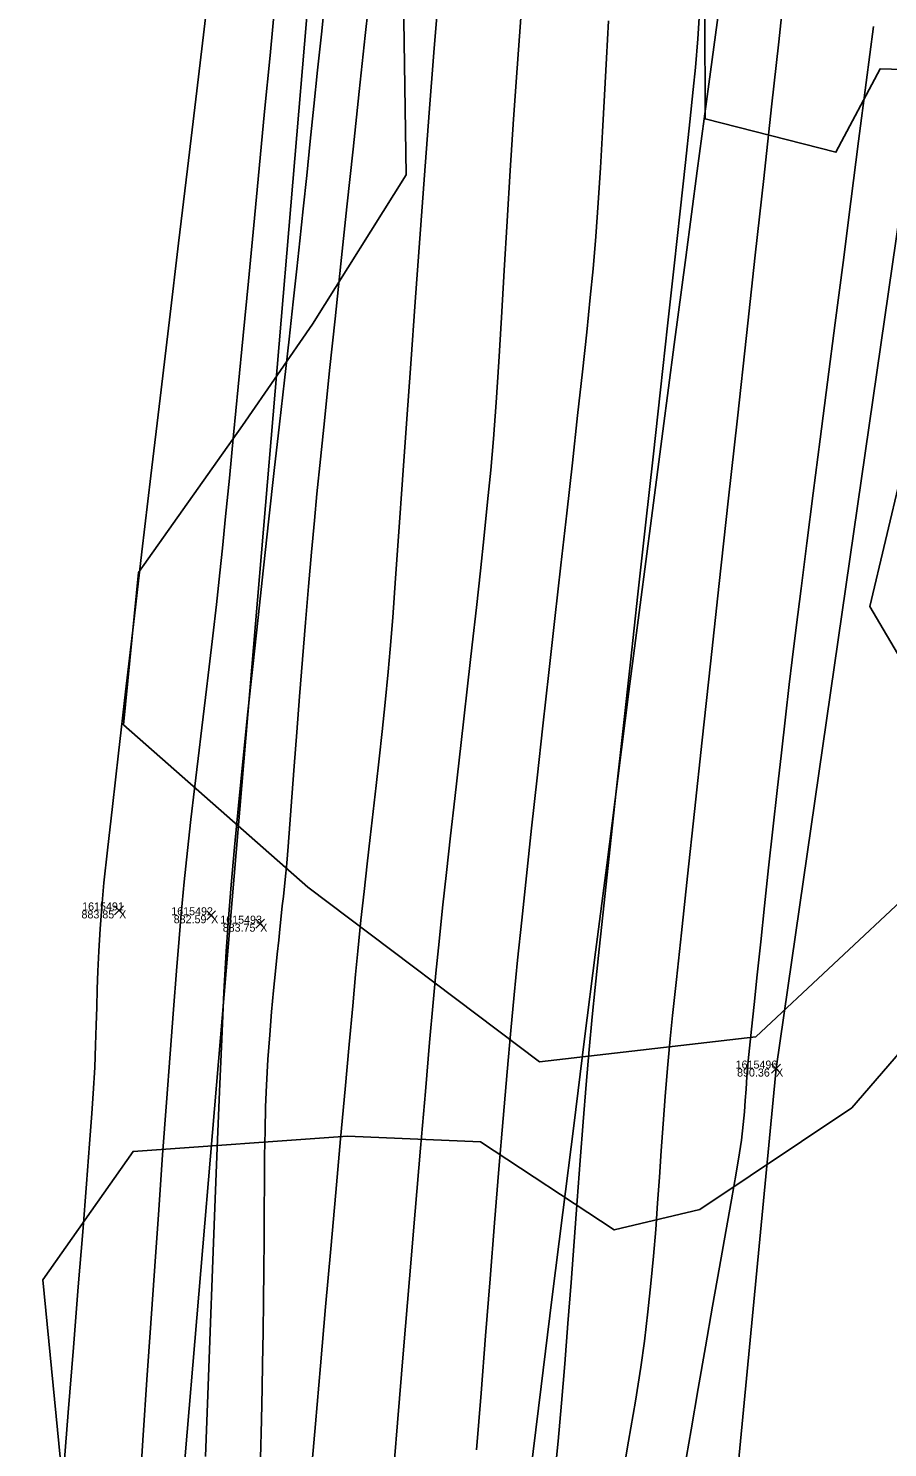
# Model space of a CAD drawing. Extents: x 1957117 to 1971063, y 701601 to 715861.
# Drawn here: x 1962728.9 to 1962766.5, y 703532.5 to 703594.6 of the extents above; entities that cross this region are included whole.
import ezdxf

# ---------------------------------------------------------------- set-up
doc = ezdxf.new("R2010")
doc.units = 0
for name, color, linetype in [('AP_X_Lights', 7, 'Continuous'), ('DT_X_Break_Line', 7, 'Continuous'), ('DT_X_Contour_Major', 7, 'Continuous'), ('DT_X_Contour_Minor', 7, 'Continuous'), ('GE_X_CL_20', 7, 'Continuous'), ('PV_P_Shoulder', 7, 'Continuous'), ('RS_Raster1', 7, 'Continuous'), ('RW_X_Esmt_RR', 7, 'Continuous'), ('SC_Scratch1', 7, 'Continuous'), ('VG_X_Tree_Line_Rt', 7, 'Continuous')]:
    doc.layers.add(name, color=color, linetype=linetype)

msp = doc.modelspace()

# ---------------------------------------------------------------- linework, layer by layer
at = {"layer": 'AP_X_Lights'}
for p, q in [((1962732.668, 703555.803), (1962733.056, 703556.193)), ((1962732.668, 703556.193), (1962733.056, 703555.803)), ((1962736.693, 703555.591), (1962737.081, 703555.981)), ((1962736.693, 703555.981), (1962737.081, 703555.591)), ((1962738.84, 703555.223), (1962739.228, 703555.613)), ((1962738.84, 703555.613), (1962739.228, 703555.223)), ((1962761.403, 703548.887), (1962761.791, 703549.277)), ((1962761.403, 703549.277), (1962761.791, 703548.887))]:
    msp.add_line(p, q, dxfattribs=at)
at = {"layer": 'DT_X_Break_Line'}
for points in [[(1962730.818, 703457.798), (1962733.395, 703504.264), (1962741.916, 703605.02), (1962747.624, 703652.087), (1962756.592, 703704.666), (1962761.935, 703754.654), (1962770.271, 703804.276), (1962778.004, 703852.465), (1962787.236, 703902.544), (1962794.92, 703952.201), (1962805.163, 704000.74), (1962815.72, 704050.002), (1962825.218, 704099.5), (1962834.811, 704148.707), (1962846.035, 704198.31), (1962854.549, 704243.654), (1962868.069, 704295.231)], [(1962892.064, 704289.931), (1962881.011, 704234.451), (1962871.969, 704195.37), (1962858.193, 704145.387), (1962849.618, 704095.769), (1962840.196, 704046.83), (1962828.044, 703997.69), (1962822.426, 703949.671), (1962812.618, 703898.591), (1962803.468, 703849.395), (1962793.965, 703803.71), (1962788.733, 703751.727), (1962780.252, 703700.82), (1962774.948, 703651.755), (1962769.57, 703604.236), (1962761.597, 703549.082), (1962757.692, 703508.157), (1962753.044, 703454.513)]]:
    msp.add_lwpolyline(points, dxfattribs=at)
at = {"layer": 'DT_X_Contour_Major'}
for points in [[(1962746.826, 703595.996), (1962746.624, 703593.509), (1962746.419, 703590.879), (1962746.214, 703588.154), (1962746.011, 703585.383), (1962745.812, 703582.616), (1962745.619, 703579.9), (1962745.435, 703577.285), (1962745.262, 703574.82), (1962745.101, 703572.552), (1962744.957, 703570.531), (1962744.829, 703568.806), (1962744.722, 703567.424), (1962744.637, 703566.436), (1962744.504, 703565.089), (1962744.372, 703563.825), (1962744.24, 703562.624), (1962744.108, 703561.465), (1962743.975, 703560.327), (1962743.843, 703559.189), (1962743.709, 703558.03), (1962743.576, 703556.829), (1962743.441, 703555.565), (1962743.306, 703554.218), (1962743.209, 703553.201), (1962743.08, 703551.824), (1962742.924, 703550.135), (1962742.746, 703548.18), (1962742.549, 703546.007), (1962742.338, 703543.664), (1962742.118, 703541.198), (1962741.894, 703538.658), (1962741.669, 703536.089), (1962741.449, 703533.54), (1962741.238, 703531.059)], [(1962746.826, 703595.996), (1962746.624, 703593.509), (1962746.419, 703590.879), (1962746.214, 703588.154), (1962746.011, 703585.383), (1962745.812, 703582.616), (1962745.619, 703579.9), (1962745.435, 703577.285), (1962745.262, 703574.82), (1962745.101, 703572.552), (1962744.957, 703570.531), (1962744.829, 703568.806), (1962744.722, 703567.424), (1962744.637, 703566.436), (1962744.504, 703565.089), (1962744.372, 703563.825), (1962744.24, 703562.624), (1962744.108, 703561.465), (1962743.975, 703560.327), (1962743.843, 703559.189), (1962743.709, 703558.03), (1962743.576, 703556.829), (1962743.441, 703555.565), (1962743.306, 703554.218), (1962743.209, 703553.201), (1962743.08, 703551.824), (1962742.924, 703550.135), (1962742.746, 703548.18), (1962742.549, 703546.007), (1962742.338, 703543.664), (1962742.118, 703541.198), (1962741.894, 703538.658), (1962741.669, 703536.089), (1962741.449, 703533.54), (1962741.238, 703531.059)], [(1962765.854, 703594.654), (1962765.539, 703592.196), (1962765.209, 703589.631), (1962764.87, 703586.998), (1962764.527, 703584.338), (1962764.186, 703581.691), (1962763.852, 703579.099), (1962763.53, 703576.602), (1962763.226, 703574.239), (1962762.946, 703572.052), (1962762.695, 703570.081), (1962762.479, 703568.367), (1962762.303, 703566.95), (1962762.172, 703565.87), (1962762.006, 703564.444), (1962761.829, 703562.889), (1962761.645, 703561.245), (1962761.459, 703559.554), (1962761.273, 703557.86), (1962761.094, 703556.204), (1962760.925, 703554.628), (1962760.771, 703553.175), (1962760.635, 703551.885), (1962760.522, 703550.802), (1962760.436, 703549.967), (1962760.381, 703549.423), (1962760.321, 703548.738), (1962760.282, 703548.18), (1962760.251, 703547.686), (1962760.216, 703547.192), (1962760.165, 703546.636), (1962760.085, 703545.953), (1962760.001, 703545.392), (1962759.852, 703544.508), (1962759.65, 703543.347), (1962759.404, 703541.959), (1962759.125, 703540.391), (1962758.822, 703538.691), (1962758.507, 703536.907), (1962758.188, 703535.088), (1962757.877, 703533.28), (1962757.583, 703531.531)], [(1962765.854, 703594.654), (1962765.539, 703592.196), (1962765.209, 703589.631), (1962764.87, 703586.998), (1962764.527, 703584.338), (1962764.186, 703581.691), (1962763.852, 703579.099), (1962763.53, 703576.602), (1962763.226, 703574.239), (1962762.946, 703572.052), (1962762.695, 703570.081), (1962762.479, 703568.367), (1962762.303, 703566.95), (1962762.172, 703565.87), (1962762.006, 703564.444), (1962761.829, 703562.889), (1962761.645, 703561.245), (1962761.459, 703559.554), (1962761.273, 703557.86), (1962761.094, 703556.204), (1962760.925, 703554.628), (1962760.771, 703553.175), (1962760.635, 703551.885), (1962760.522, 703550.802), (1962760.436, 703549.967), (1962760.381, 703549.423), (1962760.321, 703548.738), (1962760.282, 703548.18), (1962760.251, 703547.686), (1962760.216, 703547.192), (1962760.165, 703546.636), (1962760.085, 703545.953), (1962760.001, 703545.392), (1962759.852, 703544.508), (1962759.65, 703543.347), (1962759.404, 703541.959), (1962759.125, 703540.391), (1962758.822, 703538.691), (1962758.507, 703536.907), (1962758.188, 703535.088), (1962757.877, 703533.28), (1962757.583, 703531.531)]]:
    msp.add_lwpolyline(points, dxfattribs=at)
at = {"layer": 'DT_X_Contour_Minor'}
for points in [[(1962730.403, 703531.072), (1962730.64, 703534.047), (1962730.867, 703536.887), (1962731.079, 703539.536), (1962731.271, 703541.939), (1962731.438, 703544.041), (1962731.574, 703545.786), (1962731.674, 703547.121), (1962731.733, 703547.989), (1962731.794, 703549.128), (1962731.836, 703550.108), (1962731.864, 703550.974), (1962731.885, 703551.773), (1962731.905, 703552.549), (1962731.932, 703553.347), (1962731.972, 703554.212), (1962732.031, 703555.191), (1962732.117, 703556.327), (1962732.201, 703557.207), (1962732.354, 703558.636), (1962732.567, 703560.548), (1962732.833, 703562.875), (1962733.142, 703565.55), (1962733.487, 703568.508), (1962733.859, 703571.68), (1962734.251, 703575), (1962734.654, 703578.401), (1962735.06, 703581.817), (1962735.46, 703585.18), (1962735.848, 703588.423), (1962736.213, 703591.48), (1962736.549, 703594.284), (1962736.846, 703596.767)], [(1962730.403, 703531.072), (1962730.64, 703534.047), (1962730.867, 703536.887), (1962731.079, 703539.536), (1962731.271, 703541.939), (1962731.438, 703544.041), (1962731.574, 703545.786), (1962731.674, 703547.121), (1962731.733, 703547.989), (1962731.794, 703549.128), (1962731.836, 703550.108), (1962731.864, 703550.974), (1962731.885, 703551.773), (1962731.905, 703552.549), (1962731.932, 703553.347), (1962731.972, 703554.212), (1962732.031, 703555.191), (1962732.117, 703556.327), (1962732.201, 703557.207), (1962732.354, 703558.636), (1962732.567, 703560.548), (1962732.833, 703562.875), (1962733.142, 703565.55), (1962733.487, 703568.508), (1962733.859, 703571.68), (1962734.251, 703575), (1962734.654, 703578.401), (1962735.06, 703581.817), (1962735.46, 703585.18), (1962735.848, 703588.423), (1962736.213, 703591.48), (1962736.549, 703594.284), (1962736.846, 703596.767)], [(1962743.886, 703596.605), (1962743.632, 703594.264), (1962743.367, 703591.808), (1962743.096, 703589.29), (1962742.825, 703586.76), (1962742.56, 703584.27), (1962742.307, 703581.871), (1962742.07, 703579.615), (1962741.856, 703577.553), (1962741.669, 703575.737), (1962741.517, 703574.218), (1962741.403, 703573.048), (1962741.278, 703571.669), (1962741.148, 703570.169), (1962741.017, 703568.589), (1962740.886, 703566.972), (1962740.758, 703565.358), (1962740.636, 703563.789), (1962740.522, 703562.306), (1962740.418, 703560.95), (1962740.327, 703559.764), (1962740.252, 703558.787), (1962740.195, 703558.061), (1962740.158, 703557.629), (1962740.101, 703557.06), (1962740.05, 703556.609), (1962740.001, 703556.197), (1962739.95, 703555.746), (1962739.891, 703555.177), (1962739.842, 703554.696), (1962739.777, 703554.079), (1962739.7, 703553.341), (1962739.617, 703552.497), (1962739.532, 703551.562), (1962739.449, 703550.551), (1962739.373, 703549.479), (1962739.31, 703548.36), (1962739.271, 703547.408), (1962739.245, 703546.375), (1962739.227, 703545.269), (1962739.216, 703544.099), (1962739.209, 703542.872), (1962739.203, 703541.596), (1962739.196, 703540.28), (1962739.185, 703538.931), (1962739.168, 703537.557), (1962739.141, 703536.166), (1962739.118, 703535.11), (1962739.088, 703533.717), (1962739.051, 703532.035)], [(1962743.886, 703596.605), (1962743.632, 703594.264), (1962743.367, 703591.808), (1962743.096, 703589.29), (1962742.825, 703586.76), (1962742.56, 703584.27), (1962742.307, 703581.871), (1962742.07, 703579.615), (1962741.856, 703577.553), (1962741.669, 703575.737), (1962741.517, 703574.218), (1962741.403, 703573.048), (1962741.278, 703571.669), (1962741.148, 703570.169), (1962741.017, 703568.589), (1962740.886, 703566.972), (1962740.758, 703565.358), (1962740.636, 703563.789), (1962740.522, 703562.306), (1962740.418, 703560.95), (1962740.327, 703559.764), (1962740.252, 703558.787), (1962740.195, 703558.061), (1962740.158, 703557.629), (1962740.101, 703557.06), (1962740.05, 703556.609), (1962740.001, 703556.197), (1962739.95, 703555.746), (1962739.891, 703555.177), (1962739.842, 703554.696), (1962739.777, 703554.079), (1962739.7, 703553.341), (1962739.617, 703552.497), (1962739.532, 703551.562), (1962739.449, 703550.551), (1962739.373, 703549.479), (1962739.31, 703548.36), (1962739.271, 703547.408), (1962739.245, 703546.375), (1962739.227, 703545.269), (1962739.216, 703544.099), (1962739.209, 703542.872), (1962739.203, 703541.596), (1962739.196, 703540.28), (1962739.185, 703538.931), (1962739.168, 703537.557), (1962739.141, 703536.166), (1962739.118, 703535.11), (1962739.088, 703533.717), (1962739.051, 703532.035)], [(1962761.985, 703596.483), (1962761.712, 703593.988), (1962761.399, 703591.142), (1962761.055, 703588.009), (1962760.687, 703584.653), (1962760.301, 703581.139), (1962759.905, 703577.53), (1962759.507, 703573.892), (1962759.112, 703570.287), (1962758.729, 703566.781), (1962758.365, 703563.437), (1962758.026, 703560.32), (1962757.72, 703557.493), (1962757.454, 703555.022), (1962757.235, 703552.971), (1962757.07, 703551.403), (1962756.966, 703550.382), (1962756.848, 703549.094), (1962756.747, 703547.856), (1962756.657, 703546.659), (1962756.575, 703545.49), (1962756.497, 703544.338), (1962756.417, 703543.193), (1962756.331, 703542.043), (1962756.235, 703540.876), (1962756.124, 703539.682), (1962755.993, 703538.448), (1962755.839, 703537.164), (1962755.676, 703536.02), (1962755.442, 703534.544), (1962755.148, 703532.789), (1962754.804, 703530.806)], [(1962761.985, 703596.483), (1962761.712, 703593.988), (1962761.399, 703591.142), (1962761.055, 703588.009), (1962760.687, 703584.653), (1962760.301, 703581.139), (1962759.905, 703577.53), (1962759.507, 703573.892), (1962759.112, 703570.287), (1962758.729, 703566.781), (1962758.365, 703563.437), (1962758.026, 703560.32), (1962757.72, 703557.493), (1962757.454, 703555.022), (1962757.235, 703552.971), (1962757.07, 703551.403), (1962756.966, 703550.382), (1962756.848, 703549.094), (1962756.747, 703547.856), (1962756.657, 703546.659), (1962756.575, 703545.49), (1962756.497, 703544.338), (1962756.417, 703543.193), (1962756.331, 703542.043), (1962756.235, 703540.876), (1962756.124, 703539.682), (1962755.993, 703538.448), (1962755.839, 703537.164), (1962755.676, 703536.02), (1962755.442, 703534.544), (1962755.148, 703532.789), (1962754.804, 703530.806)], [(1962733.762, 703530.743), (1962733.915, 703533.057), (1962734.079, 703535.474), (1962734.248, 703537.95), (1962734.422, 703540.444), (1962734.595, 703542.911), (1962734.767, 703545.31), (1962734.933, 703547.597), (1962735.09, 703549.73), (1962735.237, 703551.665), (1962735.369, 703553.359), (1962735.483, 703554.77), (1962735.577, 703555.855), (1962735.711, 703557.245), (1962735.853, 703558.615), (1962736.003, 703559.969), (1962736.158, 703561.31), (1962736.317, 703562.645), (1962736.479, 703563.978), (1962736.642, 703565.312), (1962736.805, 703566.653), (1962736.965, 703568.006), (1962737.121, 703569.374), (1962737.273, 703570.763), (1962737.384, 703571.84), (1962737.523, 703573.229), (1962737.686, 703574.893), (1962737.871, 703576.792), (1962738.073, 703578.888), (1962738.29, 703581.14), (1962738.517, 703583.509), (1962738.752, 703585.958), (1962738.99, 703588.445), (1962739.229, 703590.933), (1962739.465, 703593.382), (1962739.694, 703595.753)], [(1962733.762, 703530.743), (1962733.915, 703533.057), (1962734.079, 703535.474), (1962734.248, 703537.95), (1962734.422, 703540.444), (1962734.595, 703542.911), (1962734.767, 703545.31), (1962734.933, 703547.597), (1962735.09, 703549.73), (1962735.237, 703551.665), (1962735.369, 703553.359), (1962735.483, 703554.77), (1962735.577, 703555.855), (1962735.711, 703557.245), (1962735.853, 703558.615), (1962736.003, 703559.969), (1962736.158, 703561.31), (1962736.317, 703562.645), (1962736.479, 703563.978), (1962736.642, 703565.312), (1962736.805, 703566.653), (1962736.965, 703568.006), (1962737.121, 703569.374), (1962737.273, 703570.763), (1962737.384, 703571.84), (1962737.523, 703573.229), (1962737.686, 703574.893), (1962737.871, 703576.792), (1962738.073, 703578.888), (1962738.29, 703581.14), (1962738.517, 703583.509), (1962738.752, 703585.958), (1962738.99, 703588.445), (1962739.229, 703590.933), (1962739.465, 703593.382), (1962739.694, 703595.753)], [(1962741.879, 703595.911), (1962741.712, 703594.323), (1962741.547, 703592.739), (1962741.385, 703591.173), (1962741.225, 703589.633), (1962741.068, 703588.13), (1962740.916, 703586.677), (1962740.769, 703585.283), (1962740.637, 703584.058), (1962740.477, 703582.615), (1962740.295, 703580.981), (1962740.093, 703579.186), (1962739.876, 703577.26), (1962739.648, 703575.23), (1962739.413, 703573.127), (1962739.175, 703570.979), (1962738.938, 703568.814), (1962738.706, 703566.663), (1962738.483, 703564.554), (1962738.273, 703562.516), (1962738.08, 703560.579), (1962737.909, 703558.77), (1962737.762, 703557.119), (1962737.645, 703555.656), (1962737.549, 703554.199), (1962737.45, 703552.421), (1962737.35, 703550.366), (1962737.249, 703548.081), (1962737.147, 703545.613), (1962737.044, 703543.007), (1962736.942, 703540.308), (1962736.84, 703537.565), (1962736.74, 703534.821), (1962736.641, 703532.124)], [(1962741.879, 703595.911), (1962741.712, 703594.323), (1962741.547, 703592.739), (1962741.385, 703591.173), (1962741.225, 703589.633), (1962741.068, 703588.13), (1962740.916, 703586.677), (1962740.769, 703585.283), (1962740.637, 703584.058), (1962740.477, 703582.615), (1962740.295, 703580.981), (1962740.093, 703579.186), (1962739.876, 703577.26), (1962739.648, 703575.23), (1962739.413, 703573.127), (1962739.175, 703570.979), (1962738.938, 703568.814), (1962738.706, 703566.663), (1962738.483, 703564.554), (1962738.273, 703562.516), (1962738.08, 703560.579), (1962737.909, 703558.77), (1962737.762, 703557.119), (1962737.645, 703555.656), (1962737.549, 703554.199), (1962737.45, 703552.421), (1962737.35, 703550.366), (1962737.249, 703548.081), (1962737.147, 703545.613), (1962737.044, 703543.007), (1962736.942, 703540.308), (1962736.84, 703537.565), (1962736.74, 703534.821), (1962736.641, 703532.124)], [(1962758.25, 703595.266), (1962758.177, 703594.115), (1962758.072, 703592.859), (1962757.975, 703591.891), (1962757.828, 703590.488), (1962757.636, 703588.7), (1962757.405, 703586.582), (1962757.142, 703584.184), (1962756.853, 703581.558), (1962756.543, 703578.758), (1962756.219, 703575.835), (1962755.888, 703572.842), (1962755.554, 703569.83), (1962755.225, 703566.852), (1962754.906, 703563.96), (1962754.603, 703561.207), (1962754.323, 703558.644), (1962754.072, 703556.324), (1962753.855, 703554.298), (1962753.68, 703552.62), (1962753.551, 703551.341), (1962753.419, 703549.915), (1962753.288, 703548.379), (1962753.158, 703546.753), (1962753.027, 703545.055), (1962752.896, 703543.306), (1962752.763, 703541.523), (1962752.628, 703539.727), (1962752.492, 703537.936), (1962752.352, 703536.17), (1962752.209, 703534.447), (1962752.062, 703532.787), (1962751.911, 703531.209)], [(1962758.25, 703595.266), (1962758.177, 703594.115), (1962758.072, 703592.859), (1962757.975, 703591.891), (1962757.828, 703590.488), (1962757.636, 703588.7), (1962757.405, 703586.582), (1962757.142, 703584.184), (1962756.853, 703581.558), (1962756.543, 703578.758), (1962756.219, 703575.835), (1962755.888, 703572.842), (1962755.554, 703569.83), (1962755.225, 703566.852), (1962754.906, 703563.96), (1962754.603, 703561.207), (1962754.323, 703558.644), (1962754.072, 703556.324), (1962753.855, 703554.298), (1962753.68, 703552.62), (1962753.551, 703551.341), (1962753.419, 703549.915), (1962753.288, 703548.379), (1962753.158, 703546.753), (1962753.027, 703545.055), (1962752.896, 703543.306), (1962752.763, 703541.523), (1962752.628, 703539.727), (1962752.492, 703537.936), (1962752.352, 703536.17), (1962752.209, 703534.447), (1962752.062, 703532.787), (1962751.911, 703531.209)], [(1962750.429, 703595.026), (1962750.266, 703592.828), (1962750.114, 703590.593), (1962749.971, 703588.353), (1962749.837, 703586.139), (1962749.709, 703583.985), (1962749.586, 703581.923), (1962749.466, 703579.986), (1962749.349, 703578.205), (1962749.233, 703576.614), (1962749.115, 703575.244), (1962748.98, 703573.859), (1962748.828, 703572.388), (1962748.663, 703570.846), (1962748.488, 703569.247), (1962748.304, 703567.606), (1962748.115, 703565.935), (1962747.923, 703564.251), (1962747.731, 703562.567), (1962747.542, 703560.897), (1962747.357, 703559.255), (1962747.18, 703557.656), (1962747.014, 703556.114), (1962746.86, 703554.644), (1962746.721, 703553.259), (1962746.601, 703551.969), (1962746.445, 703550.22), (1962746.259, 703548.075), (1962746.047, 703545.597), (1962745.814, 703542.846), (1962745.565, 703539.887), (1962745.305, 703536.782), (1962745.039, 703533.592), (1962744.772, 703530.38)], [(1962750.429, 703595.026), (1962750.266, 703592.828), (1962750.114, 703590.593), (1962749.971, 703588.353), (1962749.837, 703586.139), (1962749.709, 703583.985), (1962749.586, 703581.923), (1962749.466, 703579.986), (1962749.349, 703578.205), (1962749.233, 703576.614), (1962749.115, 703575.244), (1962748.98, 703573.859), (1962748.828, 703572.388), (1962748.663, 703570.846), (1962748.488, 703569.247), (1962748.304, 703567.606), (1962748.115, 703565.935), (1962747.923, 703564.251), (1962747.731, 703562.567), (1962747.542, 703560.897), (1962747.357, 703559.255), (1962747.18, 703557.656), (1962747.014, 703556.114), (1962746.86, 703554.644), (1962746.721, 703553.259), (1962746.601, 703551.969), (1962746.445, 703550.22), (1962746.259, 703548.075), (1962746.047, 703545.597), (1962745.814, 703542.846), (1962745.565, 703539.887), (1962745.305, 703536.782), (1962745.039, 703533.592), (1962744.772, 703530.38)], [(1962754.271, 703594.894), (1962754.177, 703593.268), (1962754.089, 703591.647), (1962754.004, 703590.044), (1962753.915, 703588.47), (1962753.821, 703586.938), (1962753.715, 703585.461), (1962753.594, 703584.051), (1962753.47, 703582.797), (1962753.313, 703581.288), (1962753.128, 703579.556), (1962752.918, 703577.637), (1962752.689, 703575.564), (1962752.444, 703573.37), (1962752.189, 703571.091), (1962751.927, 703568.759), (1962751.663, 703566.409), (1962751.402, 703564.075), (1962751.147, 703561.79), (1962750.904, 703559.589), (1962750.677, 703557.506), (1962750.471, 703555.574), (1962750.289, 703553.827), (1962750.136, 703552.3), (1962749.991, 703550.748), (1962749.832, 703548.933), (1962749.659, 703546.897), (1962749.477, 703544.681), (1962749.287, 703542.33), (1962749.091, 703539.885), (1962748.892, 703537.388), (1962748.692, 703534.882), (1962748.493, 703532.409)], [(1962754.271, 703594.894), (1962754.177, 703593.268), (1962754.089, 703591.647), (1962754.004, 703590.044), (1962753.915, 703588.47), (1962753.821, 703586.938), (1962753.715, 703585.461), (1962753.594, 703584.051), (1962753.47, 703582.797), (1962753.313, 703581.288), (1962753.128, 703579.556), (1962752.918, 703577.637), (1962752.689, 703575.564), (1962752.444, 703573.37), (1962752.189, 703571.091), (1962751.927, 703568.759), (1962751.663, 703566.409), (1962751.402, 703564.075), (1962751.147, 703561.79), (1962750.904, 703559.589), (1962750.677, 703557.506), (1962750.471, 703555.574), (1962750.289, 703553.827), (1962750.136, 703552.3), (1962749.991, 703550.748), (1962749.832, 703548.933), (1962749.659, 703546.897), (1962749.477, 703544.681), (1962749.287, 703542.33), (1962749.091, 703539.885), (1962748.892, 703537.388), (1962748.692, 703534.882), (1962748.493, 703532.409)]]:
    msp.add_lwpolyline(points, dxfattribs=at)
at = {"layer": 'GE_X_CL_20'}
msp.add_arc((1968466.781, 702923.066), 5729.578, 166.495347, 177.813939, dxfattribs=at)
at = {"layer": 'RW_X_Esmt_RR'}
msp.add_arc((1968454.457, 702829.895), 5746.578, 171.9960402, 176.8809291, dxfattribs=at)
at = {"layer": 'VG_X_Tree_Line_Rt'}
for points in [[(1962745.303, 703595.899), (1962745.423, 703588.164), (1962741.323, 703581.637), (1962738.261, 703577.202), (1962733.717, 703570.774), (1962733.058, 703564.111)], [(1962733.058, 703564.111), (1962741.115, 703557.012), (1962751.251, 703549.377), (1962760.707, 703550.468), (1962767.502, 703556.824), (1962768.549, 703564.439), (1962765.696, 703569.283), (1962767.071, 703575.058), (1962773.949, 703578.066), (1962778.144, 703588.268), (1962773.665, 703592.581), (1962766.156, 703592.805), (1962764.216, 703589.154), (1962758.491, 703590.607), (1962758.476, 703595.254)], [(1962768.423, 703551.431), (1962764.905, 703547.369), (1962758.265, 703542.919), (1962754.521, 703542.028), (1962748.665, 703545.881), (1962742.849, 703546.119), (1962733.475, 703545.46), (1962729.526, 703539.848), (1962730.485, 703530.009), (1962730.61, 703522.594), (1962732.202, 703515.91), (1962740.996, 703511.985), (1962750.686, 703510.002), (1962756.264, 703511.25), (1962761.476, 703516.434), (1962762.64, 703522.922), (1962769.998, 703524.249)]]:
    msp.add_lwpolyline(points, dxfattribs=at)

# ---------------------------------------------------------------- texts
at = {"layer": 'PV_P_Shoulder'}
for s, p in [('883.85', (1962731.217, 703555.648)), ('882.59', (1962735.25, 703555.436)), ('883.75', (1962737.394, 703555.068)), ('890.36', (1962759.891, 703548.732))]:
    msp.add_text(s, height=0.35, dxfattribs=at).set_placement(p)
at = {"layer": 'RS_Raster1'}
for s, p in [('1615491', (1962731.247, 703555.998)), ('1615492', (1962735.143, 703555.786)), ('1615493', (1962737.287, 703555.418)), ('1615496', (1962759.828, 703549.082))]:
    msp.add_text(s, height=0.35, dxfattribs=at).set_placement(p)
at = {"layer": 'SC_Scratch1'}
for p in [(1962732.862, 703555.648), (1962736.887, 703555.436), (1962739.034, 703555.068), (1962761.597, 703548.732)]:
    msp.add_text('X', height=0.35, dxfattribs=at).set_placement(p)

doc.saveas('drawing.dxf')
